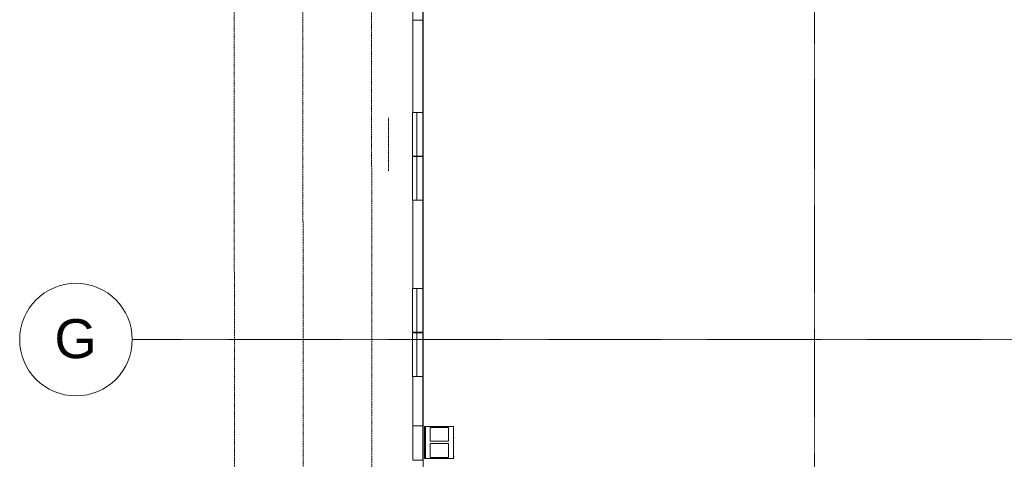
# Model space of a CAD drawing. Header units: inches. Extents: x -4136 to 1945, y -6639 to 12387.
# Tile 576 of 656: x -843 to 17, y 10363 to 10746. Entities that reach past the tile are written whole.
import ezdxf

# ---------------------------------------------------------------- set-up
doc = ezdxf.new("R2010")
doc.units = ezdxf.units.IN
doc.header["$MEASUREMENT"] = 0
for name, pattern in [('Double Dash 3_8_', [1, 0.375, -0.125, 0.125, -0.125, 0.125, -0.125]), ('Hidden 1_8_', [0.1875, 0.125, -0.0625]), ('Línea de rejilla', [0.875, 0.5, -0.125, 0.125, -0.125]), ('Oculto', [0.28125, 0.1875, -0.09375]), ('Trazo doble', [1.6875, 0.625, -0.1875, 0.25, -0.1875, 0.25, -0.1875])]:
    doc.linetypes.add(name, pattern=pattern)
for name, color, linetype, lineweight in [('A-DETL-HDLN', 7, 'Oculto', 9), ('A-FLOR', 7, 'Continuous', 9), ('A-GLAZ', 7, 'Continuous', 9), ('A-WALL', 7, 'Continuous', 9), ('C-PROP-LINE', 7, 'Trazo doble', 18), ('M-EQPM', 7, 'Continuous', 9), ('S-GRID', 7, 'Continuous', 9), ('S-GRID-IDEN', 7, 'Continuous', 9)]:
    doc.layers.add(name, color=color, linetype=linetype, lineweight=lineweight)
doc.styles.add('Arial_1', font='arial.ttf', dxfattribs={"height": 34.015748})

# ---------------------------------------------------------------- blocks, each defined once
blk = doc.blocks.new('Family - ___-1878357-DIAMOND PIERS')
at = {"layer": 'C-PROP-LINE', "color": 254, "linetype": 'Double Dash 3_8_', "lineweight": 13, "true_color": 0xcccccc}
for p, q in [((-3989.61, 12268.69), (-3987.01, 9767.34)), ((-3868.29, 11008.86), (-3867.18, 9943.44)), ((-3928.1, 10819.24), (-3927.48, 10223.54))]:
    blk.add_line(p, q, dxfattribs=at)
blk = doc.blocks.new('Family - ___-1878392-DIAMOND PIERS')
at = {"layer": 'C-PROP-LINE', "color": 254, "linetype": 'Double Dash 3_8_', "lineweight": 13, "true_color": 0xcccccc}
for p, q in [((-3832.05, 10780.96), (-3831.93, 10665.2)), ((-3831.89, 10627.18), (-3831.89, 10626.8)), ((-3831.85, 10588.78), (-3831.82, 10564.72))]:
    blk.add_line(p, q, dxfattribs=at)
blk = doc.blocks.new('_THE_ WINDOW _ DOOR - Window - 1st Floor-2456134-DIAMOND PIERS')
at = {"layer": 'A-GLAZ', "color": 254, "true_color": 0xcccccc}
for p, q in [((-19.0125, 4.8125), (19.0125, 4.8125)), ((-19.0125, 0.8125), (-19.0125, 4.8125)), ((19.0125, 0.8125), (-19.0125, 0.8125)), ((19.0125, 4.8125), (19.0125, 0.8125))]:
    blk.add_line(p, q, dxfattribs=at)
blk = doc.blocks.new('089100 - Louvers - Magic-Pak - 089100 - Louvers - Magic-Pak-2441160-DIAMOND PIERS')
at = {"layer": 'A-GLAZ', "color": 254, "true_color": 0xcccccc}
for p, q in [((-15, 4.3125), (15, 4.3125)), ((-15, -4.3125), (-15, 4.3125)), ((15, 4.3125), (15, -4.3125)), ((15, -4.3125), (-15, -4.3125))]:
    blk.add_line(p, q, dxfattribs=at)
blk = doc.blocks.new('_THE_ WINDOW _ DOOR - Window - 1st Floor-2456132-DIAMOND PIERS')
at = {"layer": 'A-GLAZ', "color": 254, "true_color": 0xcccccc}
for p, q in [((-19.0125, -0.8125), (19.0125, -0.8125)), ((-19.0125, -4.8125), (-19.0125, -0.8125)), ((19.0125, -4.8125), (-19.0125, -4.8125)), ((19.0125, -0.8125), (19.0125, -4.8125))]:
    blk.add_line(p, q, dxfattribs=at)
blk = doc.blocks.new('HVAC_SPVU_AlliedAir_MGE4 - HVAC_SPVU_AlliedAir_MGE4-2224023-DIAMOND PIERS')
at = {"layer": 'M-EQPM', "color": 254, "true_color": 0xcccccc}
for p, q in [((-14, 13.12), (14, 13.12)), ((-14, 13.12), (-14, 12.12)), ((-14, 12.12), (14, 12.12)), ((-14, 12.12), (-14, -12.13)), ((14, 13.12), (14, 12.12)), ((14, 12.12), (14, -12.13)), ((-1, 8), (-13, 8)), ((-13, 8), (-13, -8)), ((-1, -8), (-1, 8)), ((13, 8), (1, 8)), ((1, 8), (1, -8)), ((13, -8), (13, 8)), ((-13, -8), (-1, -8)), ((1, -8), (13, -8)), ((14, -12.13), (-14, -12.13)), ((-13, -12.13), (-13, -12.63)), ((-12.25, -12.63), (-13, -12.63)), ((-13, -12.63), (-12.89, -12.63)), ((-12.36, -12.63), (-12.25, -12.63)), ((-12.25, -12.63), (-12.25, -12.13)), ((4, -12.13), (4, -12.63)), ((4.5, -12.63), (4, -12.63)), ((4, -12.63), (4.19, -12.63)), ((4.31, -12.63), (4.5, -12.63)), ((4.5, -12.63), (4.5, -12.13))]:
    blk.add_line(p, q, dxfattribs=at)
blk = doc.blocks.new('CTR - 1st Phase - Shell_rvt-2-DIAMOND PIERS')
at = {"layer": 'A-DETL-HDLN', "color": 254, "linetype": 'Hidden 1_8_', "true_color": 0xcccccc}
blk.add_line((-3853.21, 10614.07), (-3853.21, 10660.91), dxfattribs=at)
at = {"layer": 'A-FLOR', "color": 254, "true_color": 0xcccccc}
blk.add_line((-3822.82, 11426.99), (-3822.82, 10018.09), dxfattribs=at)
at = {"layer": 'A-WALL', "color": 254, "lineweight": 13, "true_color": 0xcccccc}
for p, q in [((-3831.82, 10745.98), (-3831.82, 10665.2)), ((-3823.2, 10665.2), (-3823.2, 10745.98)), ((-3828.32, 10665.2), (-3823.2, 10665.2)), ((-3831.82, 10627.18), (-3831.82, 10626.8)), ((-3823.2, 10627.18), (-3828.32, 10627.18)), ((-3828.32, 10626.8), (-3823.2, 10626.8)), ((-3823.2, 10626.8), (-3823.2, 10627.18)), ((-3831.82, 10588.78), (-3831.82, 10511.79)), ((-3823.2, 10588.78), (-3828.32, 10588.78)), ((-3823.2, 10511.79), (-3823.2, 10588.78)), ((-3828.32, 10511.79), (-3823.2, 10511.79)), ((-3831.82, 10473.76), (-3831.82, 10473.01)), ((-3823.2, 10473.76), (-3828.32, 10473.76)), ((-3828.32, 10473.01), (-3823.2, 10473.01)), ((-3823.2, 10473.01), (-3823.2, 10473.76)), ((-3831.82, 10434.99), (-3831.82, 10392)), ((-3823.2, 10434.99), (-3828.32, 10434.99)), ((-3823.2, 10392), (-3823.2, 10434.99))]:
    blk.add_line(p, q, dxfattribs=at)
at = {"layer": 'A-WALL', "color": 254, "true_color": 0xcccccc}
for p, q in [((-3823.2, 10665.2), (-3823.2, 10627.18)), ((-3823.2, 10626.8), (-3823.2, 10588.78)), ((-3823.2, 10511.79), (-3823.2, 10473.76)), ((-3823.2, 10473.01), (-3823.2, 10434.99))]:
    blk.add_line(p, q, dxfattribs=at)
at = {"color": 254, "lineweight": 9, "true_color": 0xcccccc}
for name in ['Family - ___-1878357-DIAMOND PIERS', 'Family - ___-1878392-DIAMOND PIERS']:
    blk.add_blockref(name, (0, 0), dxfattribs=at)
for name, p, rotation in [('089100 - Louvers - Magic-Pak - 089100 - Louvers - Magic-Pak-2441160-DIAMOND PIERS', (-3827.51, 10760.98), 89.99999999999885), ('_THE_ WINDOW _ DOOR - Window - 1st Floor-2456134-DIAMOND PIERS', (-3827.51, 10646.19), 89.99999999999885), ('_THE_ WINDOW _ DOOR - Window - 1st Floor-2456134-DIAMOND PIERS', (-3827.51, 10607.79), 89.99999999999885), ('_THE_ WINDOW _ DOOR - Window - 1st Floor-2456132-DIAMOND PIERS', (-3827.51, 10492.78), 269.9999999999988), ('_THE_ WINDOW _ DOOR - Window - 1st Floor-2456134-DIAMOND PIERS', (-3827.51, 10454), 89.99999999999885), ('089100 - Louvers - Magic-Pak - 089100 - Louvers - Magic-Pak-2441160-DIAMOND PIERS', (-3827.51, 10377), 89.99999999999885), ('HVAC_SPVU_AlliedAir_MGE4 - HVAC_SPVU_AlliedAir_MGE4-2224023-DIAMOND PIERS', (-3808.7, 10377.4), 90.00000000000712)]:
    blk.add_blockref(name, p, dxfattribs=dict(at, rotation=rotation))
blk = doc.blocks.new('Rejilla - Extremo inicial de rejilla - Círculo-11506-DIAMOND PIERS')
at = {"layer": 'S-GRID-IDEN', "color": 253, "true_color": 0xaaaaaa}
blk.add_circle((0, 0), 0.2559, dxfattribs=at)

msp = doc.modelspace()

# ---------------------------------------------------------------- linework, layer by layer
at = {"layer": 'S-GRID', "color": 253, "linetype": 'Línea de rejilla', "true_color": 0xaaaaaa}
for p, q in [((-149.31004, 9772.6103), (-149.31004, 12288.55505)), ((1554.7685, 10467.1894), (-744.9363, 10467.1894))]:
    msp.add_line(p, q, dxfattribs=at)

# ---------------------------------------------------------------- block references
at = {"lineweight": 5}
msp.add_blockref('CTR - 1st Phase - Shell_rvt-2-DIAMOND PIERS', (3332.0137, 0), dxfattribs=at)
at = {"layer": 'S-GRID-IDEN', "color": 253, "true_color": 0xaaaaaa, "xscale": 191.9999999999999, "yscale": 191.9999999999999, "zscale": 191.9999999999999, "rotation": 89.99999999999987}
msp.add_blockref('Rejilla - Extremo inicial de rejilla - Círculo-11506-DIAMOND PIERS', (-794.07016, 10467.1894), dxfattribs=at)

# ---------------------------------------------------------------- texts
at = {"layer": 'S-GRID-IDEN', "color": 253, "true_color": 0xaaaaaa, "insert": (-812.8862, 10484.95497), "char_height": 34.01575, "width": 45.45, "attachment_point": 1, "style": 'Arial_1'}
msp.add_mtext('G', dxfattribs=at)

doc.saveas('drawing.dxf')
